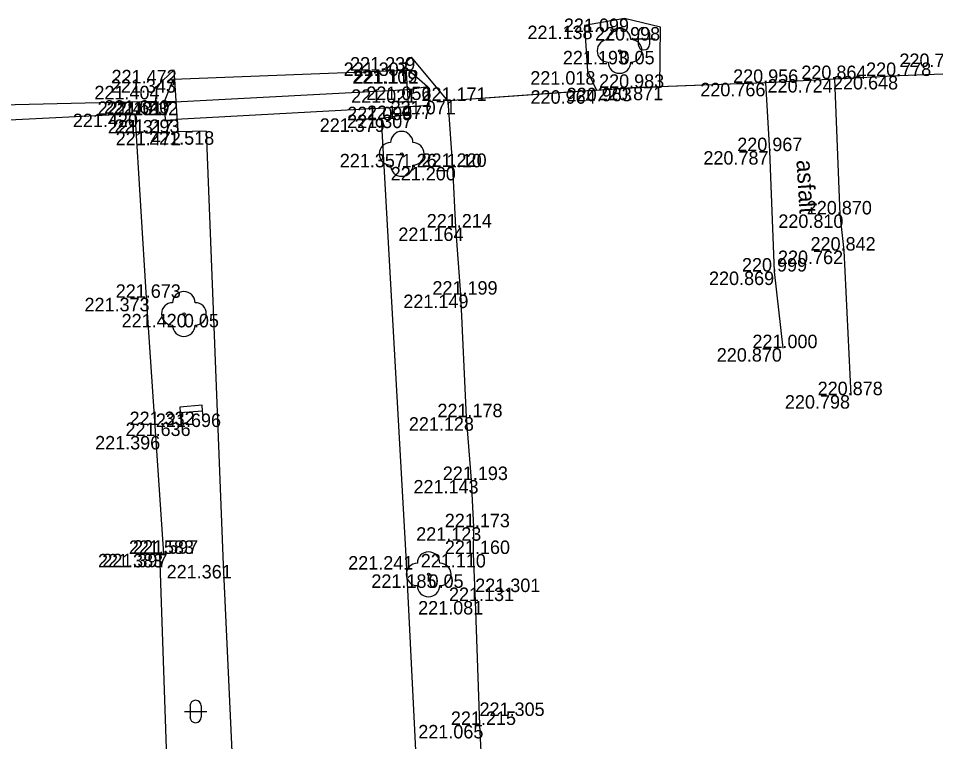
# Model space of a CAD drawing. Extents: x -599516 to -599132, y -1163668 to -1163119.
# Drawn here: x -599296.11 to -599275.68, y -1163449.17 to -1163433.06 of the extents above; entities that cross this region are included whole.
import ezdxf

# ---------------------------------------------------------------- set-up
doc = ezdxf.new("R2010")
doc.units = 0
for name, color, linetype in [('Bod-oznac1', 7, 'Continuous'), ('Bod-oznac2', 7, 'Continuous'), ('Bod-oznac3', 7, 'Continuous'), ('Bod-vyska1', 7, 'Continuous'), ('Bod-vyska2', 7, 'Continuous'), ('Bod-vyska3', 7, 'Continuous'), ('Z_cela-hrobu-dolni-linie', 7, 'Continuous'), ('Z_cela-hrobu-horni-linie', 7, 'Continuous'), ('Z_chodnik', 7, 'Continuous'), ('Z_komunikace', 7, 'Continuous'), ('Z_kultury-znacky', 7, 'Continuous'), ('Z_nove-stromy-prumer-kmene', 7, 'Continuous'), ('Z_obvod-kmene-spodek-ve-vysce1_2m', 7, 'Continuous'), ('Z_popis-budov-povrchu', 7, 'Continuous'), ('Z_stromy-kere', 7, 'Continuous'), ('Z_stromy-nove-vysazene', 7, 'Continuous'), ('Z_zlaby-odvodneni', 7, 'Continuous'), ('Z_zlaby-odvodneni-osa', 7, 'Continuous'), ('Z_zlaby-odvodneni-zakryte-hrany', 7, 'Continuous'), ('Z_znacky-ostatni-lavicka', 7, 'Continuous')]:
    doc.layers.add(name, color=color, linetype=linetype)

msp = doc.modelspace()

# ---------------------------------------------------------------- linework, layer by layer
at = {"layer": 'Bod-oznac1'}
for p, q in [((-599282.605, -1163433.069), (-599282.605, -1163433.069)), ((-599283.496, -1163433.227), (-599283.496, -1163433.227)), ((-599281.807, -1163433.259), (-599281.807, -1163433.259)), ((-599287.355, -1163433.929), (-599287.355, -1163433.929)), ((-599282.718, -1163433.789), (-599282.718, -1163433.789)), ((-599287.487, -1163434.047), (-599287.487, -1163434.047)), ((-599292.644, -1163434.212), (-599292.644, -1163434.212)), ((-599287.475, -1163434.218), (-599287.475, -1163434.218)), ((-599287.412, -1163434.216), (-599287.412, -1163434.216)), ((-599283.434, -1163434.241), (-599283.434, -1163434.241)), ((-599276.483, -1163434.348), (-599276.483, -1163434.348)), ((-599293.019, -1163434.568), (-599293.019, -1163434.568)), ((-599292.663, -1163434.42), (-599292.663, -1163434.42)), ((-599286.996, -1163434.583), (-599286.996, -1163434.583)), ((-599281.819, -1163434.587), (-599281.819, -1163434.587)), ((-599279.46, -1163434.501), (-599279.46, -1163434.501)), ((-599277.928, -1163434.417), (-599277.928, -1163434.417)), ((-599287.426, -1163434.646), (-599287.426, -1163434.646)), ((-599283.233, -1163434.666), (-599283.233, -1163434.666)), ((-599282.44, -1163434.612), (-599282.44, -1163434.612)), ((-599293.063, -1163434.914), (-599293.063, -1163434.914)), ((-599292.867, -1163434.924), (-599292.867, -1163434.924)), ((-599292.623, -1163434.921), (-599292.623, -1163434.921)), ((-599286.544, -1163434.903), (-599286.544, -1163434.903)), ((-599293.511, -1163435.188), (-599293.511, -1163435.188)), ((-599287.421, -1163435.034), (-599287.421, -1163435.034)), ((-599287.409, -1163435.209), (-599287.409, -1163435.209)), ((-599286.966, -1163435.009), (-599286.966, -1163435.009)), ((-599292.843, -1163435.329), (-599292.843, -1163435.329)), ((-599292.606, -1163435.316), (-599292.606, -1163435.316)), ((-599288.03, -1163435.292), (-599288.03, -1163435.292)), ((-599292.552, -1163435.59), (-599292.552, -1163435.59)), ((-599291.925, -1163435.579), (-599291.925, -1163435.579)), ((-599279.367, -1163436.022), (-599279.367, -1163436.022)), ((-599287.572, -1163436.083), (-599287.572, -1163436.083)), ((-599286.442, -1163436.373), (-599286.442, -1163436.373)), ((-599277.807, -1163437.432), (-599277.807, -1163437.432)), ((-599286.372, -1163437.723), (-599286.372, -1163437.723)), ((-599277.718, -1163438.237), (-599277.718, -1163438.237)), ((-599279.268, -1163438.704), (-599279.268, -1163438.704)), ((-599293.259, -1163439.289), (-599293.259, -1163439.289)), ((-599286.261, -1163439.218), (-599286.261, -1163439.218)), ((-599292.424, -1163439.647), (-599292.424, -1163439.647)), ((-599279.072, -1163440.41), (-599279.072, -1163440.41)), ((-599277.564, -1163441.457), (-599277.564, -1163441.457)), ((-599292.256, -1163441.824), (-599292.256, -1163441.824)), ((-599286.138, -1163441.948), (-599286.138, -1163441.948)), ((-599293.047, -1163442.366), (-599293.047, -1163442.366)), ((-599286.025, -1163443.347), (-599286.025, -1163443.347)), ((-599285.974, -1163444.399), (-599285.974, -1163444.399)), ((-599292.96, -1163444.992), (-599292.96, -1163444.992)), ((-599292.873, -1163444.988), (-599292.873, -1163444.988)), ((-599285.979, -1163444.994), (-599285.979, -1163444.994)), ((-599287.478, -1163445.042), (-599287.478, -1163445.042)), ((-599291.546, -1163445.239), (-599291.546, -1163445.239)), ((-599286.973, -1163445.448), (-599286.973, -1163445.448)), ((-599285.933, -1163446.042), (-599285.933, -1163446.042)), ((-599285.838, -1163448.802), (-599285.838, -1163448.802))]:
    msp.add_line(p, q, dxfattribs=at)
at = {"layer": 'Bod-oznac2'}
for p, q in [((-599276.483, -1163434.348), (-599276.483, -1163434.348)), ((-599279.46, -1163434.501), (-599279.46, -1163434.501)), ((-599277.928, -1163434.417), (-599277.928, -1163434.417)), ((-599282.44, -1163434.612), (-599282.44, -1163434.612)), ((-599286.544, -1163434.903), (-599286.544, -1163434.903)), ((-599293.511, -1163435.188), (-599293.511, -1163435.188)), ((-599279.367, -1163436.022), (-599279.367, -1163436.022)), ((-599286.442, -1163436.373), (-599286.442, -1163436.373)), ((-599277.807, -1163437.432), (-599277.807, -1163437.432)), ((-599286.372, -1163437.723), (-599286.372, -1163437.723)), ((-599277.718, -1163438.237), (-599277.718, -1163438.237)), ((-599279.268, -1163438.704), (-599279.268, -1163438.704)), ((-599293.259, -1163439.289), (-599293.259, -1163439.289)), ((-599286.261, -1163439.218), (-599286.261, -1163439.218)), ((-599279.072, -1163440.41), (-599279.072, -1163440.41)), ((-599277.564, -1163441.457), (-599277.564, -1163441.457)), ((-599286.138, -1163441.948), (-599286.138, -1163441.948)), ((-599293.047, -1163442.366), (-599293.047, -1163442.366)), ((-599286.025, -1163443.347), (-599286.025, -1163443.347)), ((-599285.974, -1163444.399), (-599285.974, -1163444.399)), ((-599292.96, -1163444.992), (-599292.96, -1163444.992)), ((-599292.873, -1163444.988), (-599292.873, -1163444.988)), ((-599285.979, -1163444.994), (-599285.979, -1163444.994)), ((-599285.933, -1163446.042), (-599285.933, -1163446.042)), ((-599285.838, -1163448.802), (-599285.838, -1163448.802))]:
    msp.add_line(p, q, dxfattribs=at)
at = {"layer": 'Bod-oznac3'}
for p, q in [((-599276.483, -1163434.348), (-599276.483, -1163434.348)), ((-599293.047, -1163442.366), (-599293.047, -1163442.366)), ((-599285.933, -1163446.042), (-599285.933, -1163446.042)), ((-599285.838, -1163448.802), (-599285.838, -1163448.802))]:
    msp.add_line(p, q, dxfattribs=at)
at = {"layer": 'Z_cela-hrobu-dolni-linie'}
for points in [[(-599283.233, -1163434.666), (-599282.44, -1163434.612), (-599281.819, -1163434.587)], [(-599286.544, -1163434.903), (-599286.442, -1163436.373), (-599286.372, -1163437.723), (-599286.261, -1163439.218), (-599286.138, -1163441.948), (-599286.025, -1163443.347), (-599285.974, -1163444.399), (-599285.979, -1163444.994), (-599285.933, -1163446.042), (-599285.838, -1163448.802), (-599285.771, -1163450.152), (-599285.588, -1163452.898), (-599285.456, -1163455.521), (-599285.381, -1163456.989), (-599285.342, -1163458.297), (-599285.276, -1163459.649), (-599285.096, -1163462.333), (-599285.023, -1163463.733), (-599284.959, -1163465.106)], [(-599291.748, -1163467.25), (-599291.897, -1163464.517), (-599292.03, -1163463.577), (-599292.082, -1163462.746), (-599292.147, -1163461.826), (-599292.045, -1163461.804), (-599292.093, -1163460.765), (-599292.122, -1163460.038), (-599292.23, -1163458.989), (-599292.363, -1163457.57), (-599292.509, -1163454.853), (-599292.697, -1163452.029), (-599292.767, -1163450.624), (-599292.96, -1163444.992), (-599292.873, -1163444.988), (-599293.047, -1163442.366), (-599293.259, -1163439.289), (-599293.511, -1163435.188), (-599296.763, -1163435.356)]]:
    msp.add_lwpolyline(points, dxfattribs=at)
at = {"layer": 'Z_cela-hrobu-horni-linie'}
msp.add_line((-599277.718, -1163438.237), (-599277.564, -1163441.457), dxfattribs=at)
for points in [[(-599273.78, -1163434.241), (-599276.483, -1163434.348), (-599276.483, -1163434.348), (-599277.928, -1163434.417), (-599277.807, -1163437.432)], [(-599279.072, -1163440.41), (-599279.268, -1163438.704), (-599279.367, -1163436.022), (-599279.46, -1163434.501), (-599282.44, -1163434.612), (-599286.544, -1163434.903), (-599286.442, -1163436.373), (-599286.372, -1163437.723)], [(-599292.767, -1163450.624), (-599292.96, -1163444.992), (-599292.873, -1163444.988), (-599293.047, -1163442.366), (-599293.047, -1163442.366), (-599293.259, -1163439.289), (-599293.511, -1163435.188), (-599296.763, -1163435.356)], [(-599286.372, -1163437.723), (-599286.261, -1163439.218), (-599286.138, -1163441.948), (-599286.025, -1163443.347), (-599285.974, -1163444.399)], [(-599285.974, -1163444.399), (-599285.979, -1163444.994), (-599285.933, -1163446.042), (-599285.933, -1163446.042), (-599285.838, -1163448.802), (-599285.838, -1163448.802), (-599285.771, -1163450.152), (-599285.588, -1163452.898), (-599285.588, -1163452.898), (-599285.456, -1163455.521), (-599285.456, -1163455.521), (-599285.381, -1163456.989), (-599285.381, -1163456.989), (-599285.342, -1163458.297), (-599285.276, -1163459.649), (-599285.276, -1163459.649), (-599285.096, -1163462.333), (-599285.096, -1163462.333), (-599285.023, -1163463.733)]]:
    msp.add_lwpolyline(points, dxfattribs=at)
at = {"layer": 'Z_chodnik'}
for points in [[(-599279.072, -1163440.41), (-599279.268, -1163438.704), (-599279.367, -1163436.022), (-599279.46, -1163434.501)], [(-599277.928, -1163434.417), (-599277.807, -1163437.432), (-599277.718, -1163438.237), (-599277.564, -1163441.457)]]:
    msp.add_lwpolyline(points, dxfattribs=at)
at = {"layer": 'Z_komunikace'}
for points in [[(-599273.78, -1163434.241), (-599276.483, -1163434.348), (-599277.928, -1163434.417), (-599279.46, -1163434.501), (-599281.819, -1163434.587), (-599281.807, -1163433.259), (-599282.605, -1163433.069), (-599283.496, -1163433.227), (-599283.434, -1163434.241), (-599283.233, -1163434.666), (-599286.544, -1163434.903), (-599287.355, -1163433.929), (-599287.487, -1163434.047), (-599287.409, -1163435.209), (-599288.03, -1163435.292), (-599287.478, -1163445.042), (-599286.982, -1163455.03), (-599286.365, -1163465.595)], [(-599291.925, -1163435.579), (-599292.552, -1163435.59), (-599292.644, -1163434.212), (-599293.019, -1163434.568), (-599293.063, -1163434.914), (-599296.813, -1163435.007), (-599298.256, -1163433.778), (-599300.09, -1163434.072), (-599300.497, -1163435.62), (-599301.903, -1163435.701), (-599303.247, -1163435.771), (-599305.892, -1163435.902), (-599307.241, -1163435.989), (-599308.563, -1163436.074), (-599309.756, -1163436.144), (-599309.977, -1163434.502), (-599311.596, -1163434.821), (-599311.85, -1163436.272), (-599312.532, -1163436.317), (-599313.862, -1163436.371), (-599316.589, -1163436.593), (-599319.168, -1163436.731), (-599320.549, -1163436.767), (-599321.801, -1163436.821)], [(-599291.925, -1163435.579), (-599291.546, -1163445.239), (-599291.061, -1163455.793), (-599290.5, -1163465.52), (-599289.781, -1163476.676), (-599289.506, -1163480.934), (-599289.503, -1163481.127)]]:
    msp.add_lwpolyline(points, dxfattribs=at)
at = {"layer": 'Z_kultury-znacky'}
for p, q in [((-599282.427, -1163433.519), (-599281.927, -1163433.519)), ((-599282.302, -1163433.394), (-599282.302, -1163433.644)), ((-599282.052, -1163433.394), (-599282.052, -1163433.644)), ((-599292.287, -1163448.377), (-599292.287, -1163448.627)), ((-599292.037, -1163448.377), (-599292.037, -1163448.627)), ((-599292.412, -1163448.502), (-599291.912, -1163448.502))]:
    msp.add_line(p, q, dxfattribs=at)
for centre, start, end in [((-599282.177, -1163433.394), 0, 180), ((-599282.177, -1163433.644), 180, 0), ((-599292.163, -1163448.377), 0, 180), ((-599292.163, -1163448.627), 180, 0)]:
    msp.add_arc(centre, 0.125, start, end, dxfattribs=at)
at = {"layer": 'Z_stromy-kere'}
msp.add_circle((-599287.572, -1163436.083), 0.025, dxfattribs=at)
for centre, start, end in [((-599287.572, -1163435.833), 0, 180), ((-599287.822, -1163436.083), 90, 270), ((-599287.322, -1163436.083), 270, 90), ((-599287.572, -1163436.333), 180, 0)]:
    msp.add_arc(centre, 0.25, start, end, dxfattribs=at)
at = {"layer": 'Z_stromy-nove-vysazene'}
for centre in [(-599282.718, -1163433.789), (-599292.424, -1163439.647), (-599286.973, -1163445.448)]:
    msp.add_circle(centre, 0.025, dxfattribs=at)
for centre, start, end in [((-599282.718, -1163433.539), 0, 180), ((-599282.968, -1163433.789), 90, 270), ((-599282.468, -1163433.789), 270, 90), ((-599282.718, -1163434.039), 180, 0), ((-599292.424, -1163439.397), 0, 180), ((-599292.674, -1163439.647), 90, 270), ((-599292.174, -1163439.647), 270, 90), ((-599292.424, -1163439.897), 180, 0), ((-599286.973, -1163445.198), 0, 180), ((-599287.223, -1163445.448), 90, 270), ((-599286.723, -1163445.448), 270, 90), ((-599286.973, -1163445.698), 180, 0)]:
    msp.add_arc(centre, 0.25, start, end, dxfattribs=at)
at = {"layer": 'Z_zlaby-odvodneni'}
for p, q in [((-599287.475, -1163434.218), (-599287.412, -1163434.216)), ((-599287.412, -1163434.216), (-599286.996, -1163434.583)), ((-599292.663, -1163434.42), (-599292.867, -1163434.924)), ((-599286.996, -1163434.583), (-599286.966, -1163435.009)), ((-599286.966, -1163435.009), (-599287.421, -1163435.034))]:
    msp.add_line(p, q, dxfattribs=at)
msp.add_lwpolyline([(-599292.867, -1163434.924), (-599292.843, -1163435.329), (-599292.606, -1163435.316)], dxfattribs=at)
at = {"layer": 'Z_zlaby-odvodneni-osa'}
for points in [[(-599287.426, -1163434.646), (-599286.996, -1163434.583)], [(-599292.623, -1163434.921), (-599292.867, -1163434.924)]]:
    msp.add_lwpolyline(points, dxfattribs=at)
at = {"layer": 'Z_zlaby-odvodneni-zakryte-hrany'}
for p, q in [((-599292.663, -1163434.42), (-599287.475, -1163434.218)), ((-599292.623, -1163434.921), (-599287.426, -1163434.646)), ((-599287.421, -1163435.034), (-599292.606, -1163435.316))]:
    msp.add_line(p, q, dxfattribs=at)
at = {"layer": 'Z_znacky-ostatni-lavicka'}
for p, q in [((-599292.494, -1163441.97), (-599292.505, -1163441.845)), ((-599291.996, -1163441.927), (-599292.007, -1163441.803))]:
    msp.add_line(p, q, dxfattribs=at)
msp.add_lwpolyline([(-599292.516, -1163441.721), (-599292.505, -1163441.845), (-599292.007, -1163441.803), (-599292.018, -1163441.678)], close=True, dxfattribs=at)

# ---------------------------------------------------------------- texts
at = {"layer": 'Bod-vyska1'}
for s, p in [('221.099', (-599283.958, -1163433.369)), ('221.138', (-599284.77, -1163433.527)), ('220.998', (-599283.264, -1163433.559)), ('221.239', (-599288.721, -1163434.229)), ('221.193', (-599283.98, -1163434.089)), ('221.307', (-599288.865, -1163434.347)), ('221.472', (-599294.035, -1163434.512)), ('221.109', (-599288.672, -1163434.516)), ('221.112', (-599288.645, -1163434.518)), ('221.018', (-599284.706, -1163434.541)), ('220.648', (-599277.963, -1163434.648)), ('221.404', (-599294.417, -1163434.868)), ('221.343', (-599294.052, -1163434.72)), ('221.056', (-599288.36, -1163434.883)), ('220.871', (-599283.197, -1163434.887)), ('220.766', (-599280.919, -1163434.801)), ('220.724', (-599279.421, -1163434.717)), ('221.021', (-599288.698, -1163434.946)), ('220.964', (-599284.701, -1163434.966)), ('220.963', (-599283.897, -1163434.912)), ('221.401', (-599294.346, -1163435.214)), ('221.317', (-599294.143, -1163435.224)), ('221.232', (-599294.001, -1163435.221)), ('221.077', (-599288.345, -1163435.309)), ('221.071', (-599287.818, -1163435.203)), ('221.420', (-599294.898, -1163435.488)), ('221.307', (-599288.787, -1163435.509)), ('221.095', (-599288.785, -1163435.334)), ('221.317', (-599294.119, -1163435.629)), ('221.293', (-599293.972, -1163435.616)), ('221.379', (-599289.398, -1163435.592)), ('221.472', (-599293.943, -1163435.89)), ('221.518', (-599293.199, -1163435.879)), ('220.787', (-599280.85, -1163436.322)), ('221.357', (-599288.951, -1163436.383)), ('221.200', (-599287.816, -1163436.673)), ('220.810', (-599279.181, -1163437.732)), ('221.164', (-599287.646, -1163438.023)), ('220.762', (-599279.188, -1163438.537)), ('220.869', (-599280.725, -1163439.004)), ('221.373', (-599294.638, -1163439.589)), ('221.149', (-599287.535, -1163439.518)), ('221.420', (-599293.811, -1163439.947)), ('220.870', (-599280.552, -1163440.71)), ('220.798', (-599279.034, -1163441.757)), ('221.332', (-599293.634, -1163442.124)), ('221.128', (-599287.412, -1163442.248)), ('221.396', (-599294.402, -1163442.666)), ('221.143', (-599287.31, -1163443.647)), ('221.123', (-599287.248, -1163444.699)), ('221.383', (-599294.338, -1163445.292)), ('221.397', (-599294.241, -1163445.288)), ('221.110', (-599287.147, -1163445.294)), ('221.241', (-599288.763, -1163445.342)), ('221.361', (-599292.808, -1163445.539)), ('221.185', (-599288.247, -1163445.748)), ('221.081', (-599287.205, -1163446.342)), ('221.065', (-599287.202, -1163449.102))]:
    msp.add_text(s, height=0.3, dxfattribs=at).set_placement(p)
at = {"layer": 'Bod-vyska2'}
for s, p in [('220.864', (-599278.668, -1163434.417)), ('220.778', (-599277.225, -1163434.348)), ('220.983', (-599283.174, -1163434.612)), ('220.956', (-599280.188, -1163434.501)), ('221.171', (-599287.13, -1163434.903)), ('221.640', (-599294.199, -1163435.188)), ('220.967', (-599280.096, -1163436.022)), ('221.220', (-599287.13, -1163436.373)), ('220.870', (-599278.547, -1163437.432)), ('221.214', (-599287.014, -1163437.723)), ('220.842', (-599278.463, -1163438.237)), ('220.999', (-599279.991, -1163438.704)), ('221.673', (-599293.943, -1163439.289)), ('221.199', (-599286.886, -1163439.218)), ('221.000', (-599279.758, -1163440.41)), ('220.878', (-599278.305, -1163441.457)), ('221.178', (-599286.776, -1163441.948)), ('221.636', (-599293.724, -1163442.366)), ('221.193', (-599286.656, -1163443.347)), ('221.173', (-599286.612, -1163444.399)), ('221.583', (-599293.649, -1163444.992)), ('221.597', (-599293.557, -1163444.988)), ('221.160', (-599286.609, -1163444.994)), ('221.131', (-599286.518, -1163446.042)), ('221.215', (-599286.475, -1163448.802))]:
    msp.add_text(s, height=0.3, dxfattribs=at).set_placement(p)
at = {"layer": 'Bod-vyska3'}
for s, p in [('220.798', (-599276.483, -1163434.148)), ('221.696', (-599293.047, -1163442.166)), ('221.301', (-599285.933, -1163445.842)), ('221.305', (-599285.838, -1163448.602))]:
    msp.add_text(s, height=0.3, dxfattribs=at).set_placement(p)
at = {"layer": 'Z_nove-stromy-prumer-kmene'}
for p in [(-599282.718, -1163434.089), (-599292.424, -1163439.947), (-599286.973, -1163445.748)]:
    msp.add_text('0.05', height=0.3, dxfattribs=at).set_placement(p)
at = {"layer": 'Z_obvod-kmene-spodek-ve-vysce1_2m'}
msp.add_text('1.26_1.10', height=0.3, dxfattribs=at).set_placement((-599287.572, -1163436.383))
at = {"layer": 'Z_popis-budov-povrchu'}
msp.add_text('asfalt', height=0.375, rotation=273.4503, dxfattribs=at).set_placement((-599278.778, -1163436.226))

doc.saveas('drawing.dxf')
